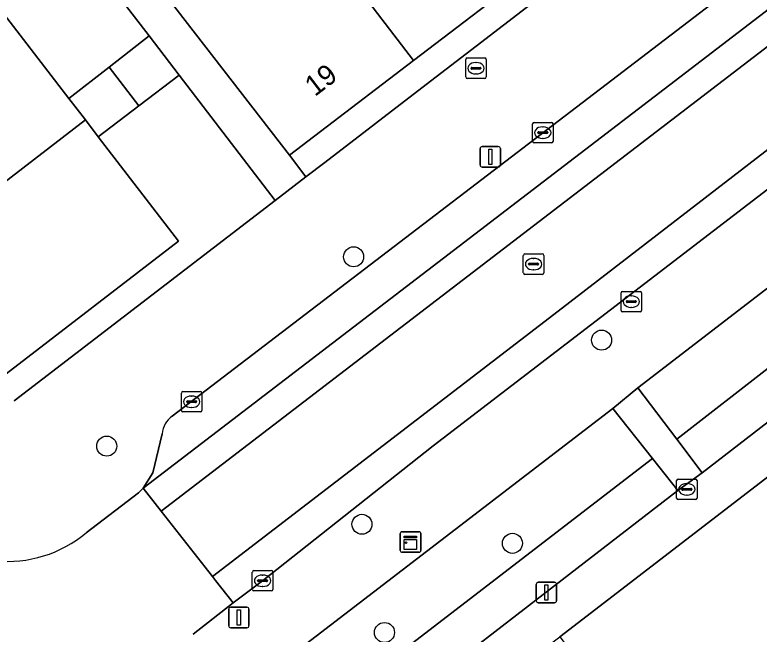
# Model space of a CAD drawing. Extents: x 159352 to 160617, y 385888 to 387323.
# Drawn here: x 160132.46 to 160168.78, y 386666.16 to 386696.39 of the extents above; entities that cross this region are included whole.
import ezdxf

# ---------------------------------------------------------------- set-up
doc = ezdxf.new("R2010")
doc.units = 0
for name, color, linetype in [('IMGEO_Boom', 7, 'Continuous'), ('IMGEO_Erf', 7, 'Continuous'), ('IMGEO_Groenvoorziening', 7, 'Continuous'), ('IMGEO_Kast', 7, 'Continuous'), ('IMGEO_Kolk', 7, 'Continuous'), ('IMGEO_Lichtmast', 7, 'Continuous'), ('IMGEO_Pand', 7, 'Continuous'), ('IMGEO_Pand_nummerreeks', 7, 'Continuous'), ('IMGEO_Parkeervlak_gesloten', 7, 'Continuous'), ('IMGEO_Rijbaan_lokaal_gesloten', 7, 'Continuous'), ('IMGEO_Rijbaan_lokaal_open', 7, 'Continuous'), ('IMGEO_Rioolput', 7, 'Continuous'), ('IMGEO_Voetpad_open', 7, 'Continuous')]:
    doc.layers.add(name, color=color, linetype=linetype)

msp = doc.modelspace()

# ---------------------------------------------------------------- linework, layer by layer
at = {"layer": 'IMGEO_Boom'}
for centre in [(160148.994, 386684.581), (160161.097, 386680.513), (160136.941, 386675.338), (160149.401, 386671.521), (160156.744, 386670.593), (160150.498, 386666.24)]:
    msp.add_circle(centre, 0.489, dxfattribs=at)
at = {"layer": 'IMGEO_Erf'}
for points in [[(160132.427, 386677.554), (160145.17, 386687.337), (160140.473, 386693.455), (160138.502, 386691.95), (160136.532, 386690.445), (160140.447, 386685.349), (160132.042, 386678.868), (160127.489, 386684.785), (160122.936, 386690.702), (160118.382, 386696.619), (160113.829, 386702.536), (160109.276, 386708.453), (160117.736, 386714.908), (160122.258, 386709.022), (160126.142, 386703.968), (160128.09, 386705.497), (160130.039, 386707.026), (160123.103, 386715.994)], [(160185.556, 386686.422), (160159.06, 386666.032), (160161.624, 386662.65), (160160.054, 386661.462), (160164.503, 386655.686), (160169.096, 386649.724), (160173.688, 386643.763), (160176.244, 386640.445), (160179.263, 386642.775), (160181.302, 386640.131), (160178.281, 386637.8), (160182.873, 386631.838), (160184.516, 386629.705)]]:
    msp.add_lwpolyline(points, dxfattribs=at)
for points in [[(160131.489, 386705.113), (160129.526, 386703.615), (160127.563, 386702.118), (160131.356, 386697.181), (160135.094, 386692.316), (160137.056, 386693.844), (160139.021, 386695.374)], [(160158.762, 386697.792), (160157.976, 386698.809), (160151.917, 386694.172), (160145.857, 386689.535), (160146.664, 386688.484), (160147.586, 386689.192), (160152.535, 386692.991), (160154.968, 386694.861)]]:
    msp.add_lwpolyline(points, close=True, dxfattribs=at)
at = {"layer": 'IMGEO_Groenvoorziening'}
for points in [[(160181.241, 386692.324), (160162.862, 386678.178), (160164.761, 386675.678), (160183.182, 386690.002)], [(160163.583, 386674.735), (160161.645, 386677.177), (160142.975, 386662.833), (160144.838, 386660.321)]]:
    msp.add_lwpolyline(points, close=True, dxfattribs=at)
for points in [[(160181.241, 386692.324), (160183.182, 386690.002), (160164.761, 386675.678), (160166.008, 386674.036), (160184.538, 386688.351)], [(160164.822, 386673.175), (160163.583, 386674.735), (160144.838, 386660.321), (160142.975, 386662.833)], [(160146.029, 386658.659), (160164.822, 386673.175)]]:
    msp.add_lwpolyline(points, dxfattribs=at)
at = {"layer": 'IMGEO_Kast'}
for p, q in [((160151.272, 386670.235), (160151.272, 386671.076)), ((160151.272, 386671.076), (160151.272, 386670.235)), ((160151.347, 386671.16), (160152.188, 386671.16)), ((160152.188, 386671.16), (160151.347, 386671.16)), ((160152.272, 386671.085), (160152.272, 386670.244)), ((160152.272, 386670.244), (160152.272, 386671.085)), ((160152.197, 386670.16), (160151.356, 386670.16)), ((160151.356, 386670.16), (160152.197, 386670.16))]:
    msp.add_line(p, q, dxfattribs=at)
for points in [[(160151.467, 386670.95), (160152.067, 386670.95), (160152.067, 386670.865), (160151.467, 386670.865), (160151.467, 386670.95)], [(160151.467, 386670.775), (160152.067, 386670.775), (160152.067, 386670.286), (160151.467, 386670.286), (160151.467, 386670.775)]]:
    msp.add_lwpolyline(points, dxfattribs=at)
msp.add_circle((160151.551, 386670.624), 0.0377, dxfattribs=at)
for centre, start, end in [((160151.35, 386671.082), 92.4484, 184.2845), ((160151.35, 386671.082), 92.4484, 184.2845), ((160152.194, 386671.082), 2.4484, 94.2845), ((160152.194, 386671.082), 2.4484, 94.2845), ((160151.35, 386670.238), 182.4484, 274.2845), ((160151.35, 386670.238), 182.4484, 274.2845), ((160152.194, 386670.238), 272.4484, 4.2845), ((160152.194, 386670.238), 272.4484, 4.2845)]:
    msp.add_arc(centre, 0.0779, start, end, dxfattribs=at)
at = {"layer": 'IMGEO_Kolk'}
for p, q in [((160157.727, 386690.218), (160157.727, 386691.07)), ((160157.802, 386691.144), (160158.654, 386691.144)), ((160158.215, 386690.924), (160158.24, 386690.924)), ((160158.728, 386691.07), (160158.728, 386690.218)), ((160157.986, 386690.638), (160157.986, 386690.65)), ((160158.424, 386690.601), (160158.026, 386690.601)), ((160158.029, 386690.687), (160158.427, 386690.687)), ((160158.47, 386690.65), (160158.47, 386690.638)), ((160158.654, 386690.144), (160157.802, 386690.144)), ((160158.238, 386690.364), (160158.213, 386690.364)), ((160162.045, 386681.967), (160162.045, 386682.819)), ((160162.12, 386682.893), (160162.972, 386682.893)), ((160163.046, 386682.819), (160163.046, 386681.967)), ((160162.533, 386682.673), (160162.558, 386682.673)), ((160162.304, 386682.387), (160162.304, 386682.399)), ((160162.742, 386682.35), (160162.344, 386682.35)), ((160162.347, 386682.436), (160162.745, 386682.436)), ((160162.556, 386682.113), (160162.531, 386682.113)), ((160162.788, 386682.399), (160162.788, 386682.387)), ((160162.972, 386681.893), (160162.12, 386681.893)), ((160140.587, 386677.079), (160140.587, 386677.931)), ((160140.662, 386678.005), (160141.514, 386678.005)), ((160141.075, 386677.785), (160141.1, 386677.785)), ((160141.588, 386677.931), (160141.588, 386677.079)), ((160140.846, 386677.499), (160140.846, 386677.511)), ((160141.284, 386677.462), (160140.886, 386677.462)), ((160140.889, 386677.548), (160141.287, 386677.548)), ((160141.33, 386677.511), (160141.33, 386677.499)), ((160141.514, 386677.005), (160140.662, 386677.005)), ((160141.098, 386677.225), (160141.073, 386677.225)), ((160164.832, 386673.728), (160165.684, 386673.728)), ((160164.757, 386672.802), (160164.757, 386673.654)), ((160165.245, 386673.508), (160165.27, 386673.508)), ((160165.758, 386673.654), (160165.758, 386672.802)), ((160165.016, 386673.222), (160165.016, 386673.234)), ((160165.454, 386673.185), (160165.056, 386673.185)), ((160165.059, 386673.271), (160165.457, 386673.271)), ((160165.5, 386673.234), (160165.5, 386673.222)), ((160165.684, 386672.728), (160164.832, 386672.728)), ((160165.268, 386672.948), (160165.243, 386672.948)), ((160144.049, 386668.34), (160144.049, 386669.192)), ((160144.124, 386669.266), (160144.976, 386669.266)), ((160144.537, 386669.046), (160144.562, 386669.046)), ((160145.05, 386669.192), (160145.05, 386668.34)), ((160144.308, 386668.76), (160144.308, 386668.772)), ((160144.746, 386668.723), (160144.348, 386668.723)), ((160144.351, 386668.809), (160144.749, 386668.809)), ((160144.792, 386668.772), (160144.792, 386668.76)), ((160144.56, 386668.486), (160144.535, 386668.486)), ((160144.976, 386668.266), (160144.124, 386668.266))]:
    msp.add_line(p, q, dxfattribs=at)
for points in [[(160157.727, 386690.218), (160157.727, 386691.07)], [(160157.802, 386691.144), (160158.654, 386691.144)], [(160158.728, 386691.07), (160158.728, 386690.218)], [(160158.654, 386690.144), (160157.802, 386690.144)], [(160162.045, 386681.967), (160162.045, 386682.819)], [(160162.12, 386682.893), (160162.972, 386682.893)], [(160163.046, 386682.819), (160163.046, 386681.967)], [(160162.972, 386681.893), (160162.12, 386681.893)], [(160140.587, 386677.079), (160140.587, 386677.931)], [(160140.662, 386678.005), (160141.514, 386678.005)], [(160141.588, 386677.931), (160141.588, 386677.079)], [(160141.514, 386677.005), (160140.662, 386677.005)], [(160164.832, 386673.728), (160165.684, 386673.728)], [(160164.757, 386672.802), (160164.757, 386673.654)], [(160165.758, 386673.654), (160165.758, 386672.802)], [(160165.684, 386672.728), (160164.832, 386672.728)], [(160144.049, 386668.34), (160144.049, 386669.192)], [(160144.124, 386669.266), (160144.976, 386669.266)], [(160145.05, 386669.192), (160145.05, 386668.34)], [(160144.976, 386668.266), (160144.124, 386668.266)]]:
    msp.add_lwpolyline(points, dxfattribs=at)
for centre, radius, start, end in [((160157.804, 386691.068), 0.0765, 91.552, 178.448), ((160157.804, 386691.068), 0.0765, 91.552, 178.448), ((160158.652, 386691.068), 0.0765, 1.552, 88.448), ((160158.652, 386691.068), 0.0765, 1.552, 88.448), ((160158.026, 386690.647), 0.0403, 85.8775, 175.7526), ((160158.023, 386690.637), 0.0366, 178.938, 274.7102), ((160158.427, 386690.644), 0.043, 264.8664, 352.4533), ((160158.431, 386690.649), 0.0386, 1.7309, 96.639), ((160157.804, 386690.22), 0.0765, 181.552, 268.448), ((160157.804, 386690.22), 0.0765, 181.552, 268.448), ((160158.652, 386690.22), 0.0765, 271.552, 358.448), ((160158.652, 386690.22), 0.0765, 271.552, 358.448), ((160162.122, 386682.817), 0.0765, 91.552, 178.448), ((160162.122, 386682.817), 0.0765, 91.552, 178.448), ((160162.97, 386682.817), 0.0765, 1.552, 88.448), ((160162.97, 386682.817), 0.0765, 1.552, 88.448), ((160162.344, 386682.396), 0.0403, 85.8775, 175.7526), ((160162.341, 386682.386), 0.0366, 178.938, 274.7102), ((160162.745, 386682.393), 0.043, 264.8664, 352.4533), ((160162.749, 386682.398), 0.0386, 1.7309, 96.639), ((160162.122, 386681.969), 0.0765, 181.552, 268.448), ((160162.122, 386681.969), 0.0765, 181.552, 268.448), ((160162.97, 386681.969), 0.0765, 271.552, 358.448), ((160162.97, 386681.969), 0.0765, 271.552, 358.448), ((160140.664, 386677.929), 0.0765, 91.552, 178.448), ((160140.664, 386677.929), 0.0765, 91.552, 178.448), ((160141.512, 386677.929), 0.0765, 1.552, 88.448), ((160141.512, 386677.929), 0.0765, 1.552, 88.448), ((160140.886, 386677.508), 0.0403, 85.8775, 175.7526), ((160140.883, 386677.498), 0.0366, 178.938, 274.7102), ((160141.287, 386677.505), 0.043, 264.8664, 352.4533), ((160141.291, 386677.51), 0.0386, 1.7309, 96.639), ((160140.664, 386677.081), 0.0765, 181.552, 268.448), ((160140.664, 386677.081), 0.0765, 181.552, 268.448), ((160141.512, 386677.081), 0.0765, 271.552, 358.448), ((160141.512, 386677.081), 0.0765, 271.552, 358.448), ((160164.834, 386673.652), 0.0765, 91.552, 178.448), ((160164.834, 386673.652), 0.0765, 91.552, 178.448), ((160165.682, 386673.652), 0.0765, 1.552, 88.448), ((160165.682, 386673.652), 0.0765, 1.552, 88.448), ((160165.056, 386673.231), 0.0403, 85.8775, 175.7526), ((160165.053, 386673.221), 0.0366, 178.938, 274.7102), ((160165.457, 386673.228), 0.043, 264.8664, 352.4533), ((160165.461, 386673.233), 0.0386, 1.7309, 96.639), ((160164.834, 386672.804), 0.0765, 181.552, 268.448), ((160164.834, 386672.804), 0.0765, 181.552, 268.448), ((160165.682, 386672.804), 0.0765, 271.552, 358.448), ((160165.682, 386672.804), 0.0765, 271.552, 358.448), ((160144.126, 386669.19), 0.0765, 91.552, 178.448), ((160144.126, 386669.19), 0.0765, 91.552, 178.448), ((160144.974, 386669.19), 0.0765, 1.552, 88.448), ((160144.974, 386669.19), 0.0765, 1.552, 88.448), ((160144.348, 386668.769), 0.0403, 85.8775, 175.7526), ((160144.345, 386668.759), 0.0366, 178.938, 274.7102), ((160144.749, 386668.766), 0.043, 264.8664, 352.4533), ((160144.753, 386668.771), 0.0386, 1.7309, 96.639), ((160144.126, 386668.342), 0.0765, 181.552, 268.448), ((160144.126, 386668.342), 0.0765, 181.552, 268.448), ((160144.974, 386668.342), 0.0765, 271.552, 358.448), ((160144.974, 386668.342), 0.0765, 271.552, 358.448)]:
    msp.add_arc(centre, radius, start, end, dxfattribs=at)
for centre, major_axis, ratio, start_param, end_param in [((160158.214, 386690.644), (-0.387, 0.002), 0.722429, 4.712389, 7.853982), ((160158.239, 386690.644), (-0.39, 0.002), 0.717154, 1.570796, 4.712389), ((160162.532, 386682.393), (-0.387, 0.002), 0.722429, 4.712389, 7.853982), ((160162.557, 386682.393), (-0.39, 0.002), 0.717154, 1.570796, 4.712389), ((160141.074, 386677.505), (-0.387, 0.002), 0.722429, 4.712389, 7.853982), ((160141.099, 386677.505), (-0.39, 0.002), 0.717154, 1.570796, 4.712389), ((160165.244, 386673.228), (-0.387, 0.002), 0.722429, 4.712389, 7.853982), ((160165.269, 386673.228), (-0.39, 0.002), 0.717154, 1.570796, 4.712389), ((160144.536, 386668.766), (-0.387, 0.002), 0.722429, 4.712389, 7.853982), ((160144.561, 386668.766), (-0.39, 0.002), 0.717154, 1.570796, 4.712389)]:
    msp.add_ellipse(centre, major_axis=major_axis, ratio=ratio, start_param=start_param, end_param=end_param, dxfattribs=at)
at = {"layer": 'IMGEO_Lichtmast'}
for p, q in [((160155.166, 386689.064), (160155.166, 386689.864)), ((160155.166, 386689.864), (160155.166, 386689.064)), ((160155.266, 386689.964), (160156.056, 386689.964)), ((160156.056, 386689.964), (160155.266, 386689.964)), ((160156.156, 386689.864), (160156.156, 386689.064)), ((160156.156, 386689.064), (160156.156, 386689.864)), ((160156.056, 386688.964), (160155.266, 386688.964)), ((160155.266, 386688.964), (160156.056, 386688.964)), ((160158.007, 386668.69), (160158.797, 386668.69)), ((160158.797, 386668.69), (160158.007, 386668.69)), ((160157.907, 386667.79), (160157.907, 386668.59)), ((160157.907, 386668.59), (160157.907, 386667.79)), ((160158.897, 386668.59), (160158.897, 386667.79)), ((160158.897, 386667.79), (160158.897, 386668.59)), ((160158.797, 386667.69), (160158.007, 386667.69)), ((160158.007, 386667.69), (160158.797, 386667.69)), ((160142.895, 386666.575), (160142.895, 386667.375)), ((160142.895, 386667.375), (160142.895, 386666.575)), ((160142.995, 386667.475), (160143.785, 386667.475)), ((160143.785, 386667.475), (160142.995, 386667.475)), ((160143.885, 386667.375), (160143.885, 386666.575)), ((160143.885, 386666.575), (160143.885, 386667.375)), ((160143.785, 386666.475), (160142.995, 386666.475)), ((160142.995, 386666.475), (160143.785, 386666.475))]:
    msp.add_line(p, q, dxfattribs=at)
for points in [[(160155.586, 386689.839), (160155.736, 386689.839), (160155.736, 386689.089), (160155.586, 386689.089), (160155.586, 386689.839)], [(160158.327, 386668.565), (160158.477, 386668.565), (160158.477, 386667.815), (160158.327, 386667.815), (160158.327, 386668.565)], [(160143.315, 386667.35), (160143.465, 386667.35), (160143.465, 386666.6), (160143.315, 386666.6), (160143.315, 386667.35)]]:
    msp.add_lwpolyline(points, dxfattribs=at)
for centre, start, end in [((160155.266, 386689.864), 90, 180), ((160155.266, 386689.864), 90, 180), ((160156.056, 386689.864), 0, 90), ((160156.056, 386689.864), 360, 90), ((160155.266, 386689.064), 180, 270), ((160155.266, 386689.064), 180, 270), ((160156.056, 386689.064), 270, 0), ((160156.056, 386689.064), 270, 0), ((160158.007, 386668.59), 90, 180), ((160158.007, 386668.59), 90, 180), ((160158.797, 386668.59), 0, 90), ((160158.797, 386668.59), 360, 90), ((160158.007, 386667.79), 180, 270), ((160158.007, 386667.79), 180, 270), ((160158.797, 386667.79), 270, 0), ((160158.797, 386667.79), 270, 0), ((160142.995, 386667.375), 90, 180), ((160142.995, 386667.375), 90, 180), ((160143.785, 386667.375), 0, 90), ((160143.785, 386667.375), 360, 90), ((160142.995, 386666.575), 180, 270), ((160142.995, 386666.575), 180, 270), ((160143.785, 386666.575), 270, 0), ((160143.785, 386666.575), 270, 0)]:
    msp.add_arc(centre, 0.1, start, end, dxfattribs=at)
at = {"layer": 'IMGEO_Pand'}
for points in [[(160151.517, 386707.216), (160151.126, 386706.917), (160146.409, 386703.311), (160145.472, 386702.594), (160151.917, 386694.172), (160157.976, 386698.809)], [(160145.472, 386702.594), (160144.511, 386701.86), (160139.38, 386697.937), (160145.857, 386689.535), (160151.917, 386694.172)], [(160135.905, 386691.261), (160135.094, 386692.316), (160131.356, 386697.181), (160122.936, 386690.702), (160127.489, 386684.785)], [(160137.056, 386693.844), (160138.502, 386691.95), (160140.473, 386693.455), (160139.021, 386695.374)], [(160137.056, 386693.844), (160135.094, 386692.316), (160135.905, 386691.261), (160136.532, 386690.445), (160138.502, 386691.95)], [(160136.532, 386690.445), (160135.905, 386691.261), (160127.489, 386684.785), (160132.042, 386678.868), (160140.447, 386685.349)]]:
    msp.add_lwpolyline(points, close=True, dxfattribs=at)
at = {"layer": 'IMGEO_Parkeervlak_gesloten'}
for points in [[(160139.646, 386675.944), (160139.196, 386674.029), (160138.724, 386673.278), (160189.088, 386711.883), (160260.208, 386766.688)], [(160207.353, 386728.411), (160187.951, 386713.378), (160170.499, 386700.023), (160142.896, 386678.922), (160140.136, 386676.797)]]:
    msp.add_lwpolyline(points, dxfattribs=at)
msp.add_arc((160140.835, 386675.828), 1.195, 125.8183, 174.4318, dxfattribs=at)
at = {"layer": 'IMGEO_Rijbaan_lokaal_gesloten'}
for points in [[(160263.243, 386766.961), (160262.236, 386768.235), (160260.208, 386766.688), (160189.088, 386711.883), (160138.724, 386673.278), (160139.601, 386672.162), (160189.942, 386710.759)], [(160265.721, 386763.827), (160263.243, 386766.961), (160189.942, 386710.759), (160139.601, 386672.162), (160142.105, 386668.973), (160158.757, 386681.758), (160177.013, 386695.834), (160177.235, 386695.527), (160177.925, 386694.571), (160178.543, 386695.043), (160191.838, 386705.219), (160192.346, 386705.608), (160192.757, 386705.91), (160192.024, 386706.88), (160191.799, 386707.177), (160225.41, 386732.911)], [(160176.881, 386693.772), (160177.925, 386694.571), (160177.235, 386695.527), (160177.013, 386695.834), (160158.757, 386681.758), (160142.105, 386668.973), (160142.254, 386668.783), (160143.119, 386667.682), (160144.55, 386668.766), (160152.883, 386675.36)]]:
    msp.add_lwpolyline(points, close=True, dxfattribs=at)
at = {"layer": 'IMGEO_Rijbaan_lokaal_open'}
msp.add_lwpolyline([(160141.16, 386666.16), (160143.119, 386667.682), (160142.254, 386668.783), (160142.105, 386668.973), (160139.601, 386672.162), (160138.724, 386673.278), (160138.498, 386673.053), (160135.939, 386671.106)], dxfattribs=at)
msp.add_arc((160132.087, 386675.716), 6.008, 219.141, 309.8805, dxfattribs=at)
at = {"layer": 'IMGEO_Rioolput'}
for p, q in [((160154.464, 386693.361), (160154.464, 386694.213)), ((160154.539, 386694.287), (160155.391, 386694.287)), ((160155.465, 386694.213), (160155.465, 386693.361)), ((160154.723, 386693.781), (160154.723, 386693.793)), ((160155.161, 386693.744), (160154.763, 386693.744)), ((160154.766, 386693.83), (160155.164, 386693.83)), ((160154.952, 386694.067), (160154.977, 386694.067)), ((160155.207, 386693.793), (160155.207, 386693.781)), ((160154.975, 386693.507), (160154.95, 386693.507)), ((160155.391, 386693.287), (160154.539, 386693.287)), ((160157.276, 386683.798), (160157.276, 386684.65)), ((160157.351, 386684.724), (160158.203, 386684.724)), ((160158.277, 386684.65), (160158.277, 386683.798)), ((160157.578, 386684.267), (160157.976, 386684.267)), ((160157.764, 386684.504), (160157.789, 386684.504)), ((160157.535, 386684.218), (160157.535, 386684.23)), ((160157.973, 386684.181), (160157.575, 386684.181)), ((160157.787, 386683.944), (160157.762, 386683.944)), ((160158.019, 386684.23), (160158.019, 386684.218)), ((160158.203, 386683.724), (160157.351, 386683.724))]:
    msp.add_line(p, q, dxfattribs=at)
for points in [[(160154.464, 386693.361), (160154.464, 386694.213)], [(160154.539, 386694.287), (160155.391, 386694.287)], [(160155.465, 386694.213), (160155.465, 386693.361)], [(160155.391, 386693.287), (160154.539, 386693.287)], [(160157.276, 386683.798), (160157.276, 386684.65)], [(160157.351, 386684.724), (160158.203, 386684.724)], [(160158.277, 386684.65), (160158.277, 386683.798)], [(160158.203, 386683.724), (160157.351, 386683.724)]]:
    msp.add_lwpolyline(points, dxfattribs=at)
for centre, radius, start, end in [((160154.541, 386694.211), 0.0765, 91.552, 178.448), ((160154.541, 386694.211), 0.0765, 91.552, 178.448), ((160155.389, 386694.211), 0.0765, 1.552, 88.448), ((160155.389, 386694.211), 0.0765, 1.552, 88.448), ((160154.763, 386693.79), 0.0403, 85.8775, 175.7526), ((160154.76, 386693.78), 0.0366, 178.938, 274.7102), ((160155.164, 386693.787), 0.043, 264.8664, 352.4533), ((160155.168, 386693.792), 0.0386, 1.7309, 96.639), ((160154.541, 386693.363), 0.0765, 181.552, 268.448), ((160154.541, 386693.363), 0.0765, 181.552, 268.448), ((160155.389, 386693.363), 0.0765, 271.552, 358.448), ((160155.389, 386693.363), 0.0765, 271.552, 358.448), ((160157.353, 386684.648), 0.0765, 91.552, 178.448), ((160157.353, 386684.648), 0.0765, 91.552, 178.448), ((160158.201, 386684.648), 0.0765, 1.552, 88.448), ((160158.201, 386684.648), 0.0765, 1.552, 88.448), ((160157.575, 386684.227), 0.0403, 85.8775, 175.7526), ((160157.98, 386684.229), 0.0386, 1.7309, 96.639), ((160157.572, 386684.217), 0.0366, 178.938, 274.7102), ((160157.976, 386684.224), 0.043, 264.8664, 352.4533), ((160157.353, 386683.8), 0.0765, 181.552, 268.448), ((160157.353, 386683.8), 0.0765, 181.552, 268.448), ((160158.201, 386683.8), 0.0765, 271.552, 358.448), ((160158.201, 386683.8), 0.0765, 271.552, 358.448)]:
    msp.add_arc(centre, radius, start, end, dxfattribs=at)
for centre, major_axis, ratio, start_param, end_param in [((160154.951, 386693.787), (-0.387, 0.002), 0.722429, 4.712389, 7.853982), ((160154.976, 386693.787), (-0.39, 0.002), 0.717154, 1.570796, 4.712389), ((160157.763, 386684.224), (-0.387, 0.002), 0.722429, 4.712389, 7.853982), ((160157.788, 386684.224), (-0.39, 0.002), 0.717154, 1.570796, 4.712389)]:
    msp.add_ellipse(centre, major_axis=major_axis, ratio=ratio, start_param=start_param, end_param=end_param, dxfattribs=at)
at = {"layer": 'IMGEO_Voetpad_open'}
for points in [[(160200.505, 386729.971), (160184.681, 386717.681), (160183.962, 386717.123), (160181.31, 386715.063), (160179.093, 386713.479), (160178.773, 386713.251), (160174.248, 386709.756), (160160.208, 386698.909), (160158.762, 386697.792), (160154.968, 386694.861), (160152.535, 386692.991), (160147.586, 386689.192), (160146.664, 386688.484), (160145.17, 386687.337), (160132.427, 386677.554)], [(160140.136, 386676.797), (160142.896, 386678.922), (160170.499, 386700.023), (160187.951, 386713.378), (160207.353, 386728.411)], [(160178.543, 386695.043), (160177.925, 386694.571), (160176.881, 386693.772), (160152.883, 386675.36), (160144.55, 386668.766), (160143.119, 386667.682), (160141.16, 386666.16)], [(160138.883, 386659.84), (160142.924, 386662.829), (160142.975, 386662.833), (160161.645, 386677.177), (160162.862, 386678.178), (160181.241, 386692.324)], [(160184.538, 386688.351), (160166.008, 386674.036), (160164.822, 386673.175), (160146.029, 386658.659)], [(160147.87, 386657.445), (160152.697, 386661.281), (160159.06, 386666.032), (160185.556, 386686.422)], [(160135.939, 386671.106), (160138.498, 386673.053), (160138.724, 386673.278), (160139.196, 386674.029), (160139.646, 386675.944)]]:
    msp.add_lwpolyline(points, dxfattribs=at)
for points in [[(160122.452, 386720.349), (160120.758, 386719.191), (160121.629, 386717.917), (160123.103, 386715.994), (160130.039, 386707.026), (160131.489, 386705.113), (160139.021, 386695.374), (160140.473, 386693.455), (160145.17, 386687.337), (160146.664, 386688.484), (160145.857, 386689.535), (160139.38, 386697.937)], [(160164.761, 386675.678), (160162.862, 386678.178), (160161.645, 386677.177), (160163.583, 386674.735), (160164.822, 386673.175), (160166.008, 386674.036)]]:
    msp.add_lwpolyline(points, close=True, dxfattribs=at)
for centre, radius, start, end in [((160140.835, 386675.828), 1.195, 125.8183, 174.4318), ((160132.087, 386675.716), 6.008, 219.141, 309.8805)]:
    msp.add_arc(centre, radius, start, end, dxfattribs=at)

# ---------------------------------------------------------------- texts
at = {"layer": 'IMGEO_Pand_nummerreeks'}
msp.add_text('19', height=1, rotation=37.4248, dxfattribs=at).set_placement((160147.101, 386692.376))

doc.saveas('drawing.dxf')
